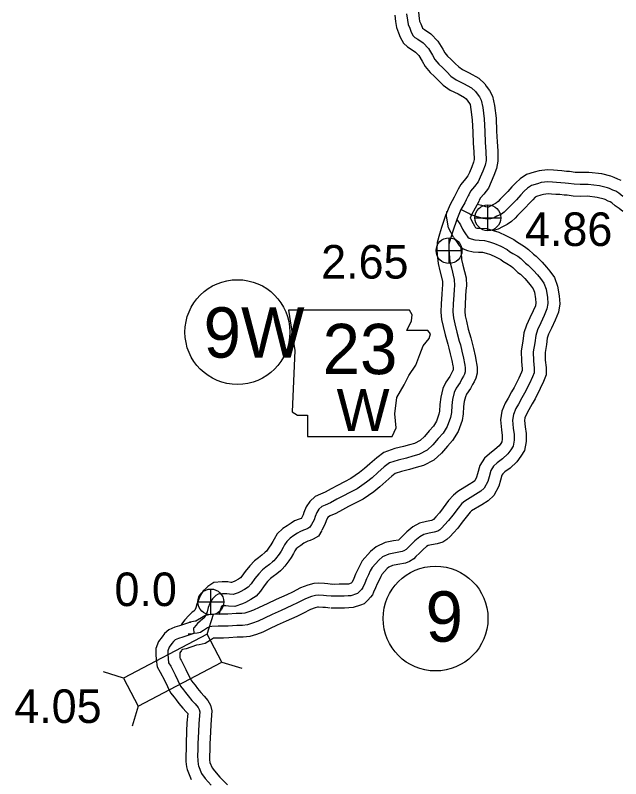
# Model space of a CAD drawing. Extents: x -83719 to 153526, y -11835 to 11446.
# Drawn here: x 8855.3 to 9109.2, y -831.4 to -511.1 of the extents above; entities that cross this region are included whole.
import ezdxf

# ---------------------------------------------------------------- set-up
doc = ezdxf.new("R2010")
doc.units = 0
for name, color, linetype in [('Level 10', 7, 'Continuous'), ('Level 11', 7, 'Continuous'), ('Level 20', 7, 'Continuous'), ('Level 21', 7, 'Continuous'), ('Level 25', 7, 'Continuous'), ('Level 26', 7, 'Continuous'), ('Level 27', 7, 'Continuous'), ('Level 58', 7, 'Continuous'), ('Level 59', 7, 'Continuous')]:
    doc.layers.add(name, color=color, linetype=linetype)

msp = doc.modelspace()

# ---------------------------------------------------------------- linework, layer by layer
at = {"layer": 'Level 10'}
for points in [[(9014.47, -511.06), (9014.81, -513.74), (9015.15, -516.24), (9016.08, -518.41), (9016.77, -520.2), (9018.13, -522.74), (9019.82, -524.29), (9021.3, -525.29), (9023.15, -526.54), (9024.56, -527.98), (9025.93, -530.35), (9027.23, -532.57), (9029.32, -535.03), (9031.11, -536.74), (9032.83, -538.38), (9034.76, -540.34), (9037.67, -542.49), (9041.07, -544.09), (9043.76, -545.56), (9044.39, -546.16), (9045.77, -548.04), (9046.02, -548.49), (9046.43, -550.54), (9046.97, -554.98), (9047.19, -560.07), (9047.41, -564.78), (9047.66, -568.38), (9047.73, -571.52), (9047.52, -572.63), (9046.75, -574.61), (9045.74, -577.03), (9045.14, -578.42), (9044.1, -579.75), (9042.14, -582.01), (9041.07, -583.99), (9040.77, -584.56), (9039.89, -586.32), (9039.38, -587.35), (9037.64, -590.41), (9035.76, -595.01), (9034, -600.09), (9033.17, -602.88), (9032.2, -606.36), (9032.17, -609.28), (9032.29, -611.53), (9032.61, -615.23), (9033.34, -618.23), (9034.41, -622.65), (9034.49, -624.29), (9034.35, -625.69), (9034.19, -628.23), (9033.94, -631.96), (9033.84, -635.68), (9034.11, -638.78), (9034.77, -641.63), (9035.61, -645.21), (9036.7, -649.13), (9037.17, -650.7), (9037.75, -653.17), (9038.4, -655.95), (9038.79, -658.13), (9038.9, -658.69), (9038.98, -659.33), (9038.98, -659.94), (9038.87, -660.18), (9038.24, -661.27), (9037.55, -662.63), (9035.93, -665.04), (9034.61, -667.67), (9033.71, -671.37), (9033.37, -674.37), (9033.23, -677.12), (9032.97, -678.5), (9031.97, -681.38), (9030.67, -683.44), (9028.95, -685.38), (9026.89, -687.81), (9025.1, -689.42), (9022.71, -690.69), (9020.65, -691.27), (9018.09, -692.02), (9014.44, -692.86), (9009.89, -694.46), (9006.91, -696.72), (9004.03, -699.24), (9001.76, -701.27), (8999.65, -702.96), (8996.04, -705.47), (8993.3, -706.88), (8990.38, -708.35), (8987.79, -709.75), (8985.28, -711.14), (8983.32, -711.97), (8981.02, -713.01), (8978.76, -715.1), (8977.33, -717.34), (8976.37, -719.64), (8976, -720.73), (8975.14, -722.3)], [(9024.39, -509.78), (9024.73, -512.44), (9024.88, -513.55), (9025.35, -514.65), (9025.88, -516.05), (9026.11, -516.47), (9026.9, -517.01), (9029.59, -518.82), (9032.59, -521.89), (9034.57, -525.32), (9035.42, -526.76), (9036.6, -528.16), (9038.02, -529.51), (9039.85, -531.26), (9041.33, -532.76), (9042.82, -533.86), (9045.62, -535.17), (9049.67, -537.4), (9052.27, -539.83), (9052.82, -540.74), (9054.21, -542.65), (9055.51, -544.99), (9056.31, -548.94), (9056.95, -554.17), (9057.18, -559.63), (9057.4, -564.2), (9057.65, -567.93), (9057.75, -572.34), (9057.18, -575.37), (9056.03, -578.34), (9054.94, -580.93), (9053.83, -583.55), (9051.82, -586.11), (9050.41, -587.73), (9049.9, -588.69), (9049.67, -589.13), (9048.84, -590.78), (9048.22, -592.03), (9046.66, -594.79), (9046.09, -596.16)], [(8975.23, -722.13), (8975.18, -722.16), (8974.4, -722.43), (8972.38, -723.26), (8970.95, -724.11), (8969.35, -725.23), (8967.48, -726.48), (8965.14, -728.68), (8963.91, -730.84), (8963.32, -731.89), (8962.5, -733.23), (8961.82, -734.28), (8960.59, -735.9), (8960.14, -736.41), (8960, -736.53), (8958.73, -737.6), (8957.24, -738.71), (8955.63, -740.02), (8953.62, -742.05), (8951.71, -744.45), (8950.29, -746.47), (8949.72, -747.12), (8948.85, -747.66), (8947.32, -748.56), (8947.08, -748.66), (8945.96, -749.03), (8945.62, -749.02), (8944.47, -748.85), (8942.06, -748.77), (8938.56, -749.04), (8936.11, -750.75), (8935.37, -751.51), (8934.12, -752.62), (8932.95, -754.43), (8932.2, -756.01), (8931.46, -758.13), (8931.03, -759.73), (8930.62, -760.64), (8930.1, -761.03), (8929.53, -761.47), (8928.12, -762.86), (8926.43, -764.76), (8925, -766.62), (8925.01, -766.97)]]:
    msp.add_lwpolyline(points, dxfattribs=at)
at = {"layer": 'Level 11'}
for points in [[(9109.43, -580.41), (9107.99, -579.85), (9106.49, -579.09), (9105.03, -578.62), (9101.25, -577.65), (9095.8, -576.99), (9092.29, -577.04), (9090.13, -576.97), (9087.79, -576.65), (9086.44, -576.56), (9084.55, -576.32), (9082.67, -576.26), (9081.05, -576.11), (9078.57, -575.95), (9074.98, -576.35), (9072.97, -576.91), (9069.68, -577.88), (9067.02, -579.64), (9065.28, -581.36), (9063.61, -583.01), (9061.86, -585.05), (9060.43, -586.47), (9058.62, -588.29), (9057.78, -589.24), (9057.19, -589.8), (9056.76, -590.09), (9055.01, -590.85), (9053.83, -591.55), (9053.83, -591.55), (9053.49, -591.59), (9052.61, -591.47), (9050.93, -590.92), (9050.31, -590.77), (9049.06, -590.39)], [(9110.13, -593.36), (9108.52, -592.13), (9106.97, -590.98), (9105.53, -589.79), (9104.88, -589.37), (9103.92, -589), (9102.69, -588.37), (9102.28, -588.24), (9099.4, -587.5), (9095.27, -587), (9092.19, -587.04), (9089.29, -586.94), (9086.77, -586.61), (9085.46, -586.51), (9083.76, -586.3), (9082.04, -586.24), (9080.26, -586.08), (9078.82, -585.98), (9076.89, -586.2), (9075.71, -586.53), (9073.95, -587.05), (9073.35, -587.44), (9072.31, -588.47), (9070.94, -589.83), (9069.18, -591.87), (9067.5, -593.54), (9065.92, -595.13), (9064.98, -596.2), (9063.45, -597.65), (9061.56, -598.9), (9059.59, -599.76), (9057.85, -600.81), (9055.81, -601.39)], [(9039.05, -604.12), (9036.94, -600.28), (9036.19, -595.32), (9036.28, -593.35)], [(9046.09, -596.16), (9046.25, -596.39), (9047.32, -598.37), (9047.84, -599.34), (9048.24, -599.92), (9048.48, -600.27), (9048.83, -600.35), (9050.13, -600.42), (9052.9, -600.58), (9055.67, -601.34), (9058.08, -602.1), (9061.09, -603.41), (9064.4, -605.17), (9065.46, -606), (9066.59, -606.67), (9068.86, -608.04), (9070.54, -609.31), (9072.61, -611.29), (9073.71, -612.11), (9076.3, -614.69), (9078.07, -616.74), (9079.54, -618.46), (9081.5, -621.15), (9082.76, -624.78), (9083.45, -628.83), (9083.68, -632.16), (9083.11, -635.67), (9081.73, -639.04), (9080.22, -642.28), (9079.01, -644.83), (9078.45, -646.57), (9078.08, -649.25), (9077.53, -652.6), (9077.6, -655.77), (9077.92, -658.85), (9077.93, -661.99), (9076.87, -664.68), (9075.5, -667.7), (9073.35, -671.98), (9072.11, -674.13), (9070.65, -676.64), (9069.79, -678.17), (9069.07, -679.94), (9068.88, -681.15), (9069.15, -683.7), (9069.56, -686.59), (9069.58, -689.84), (9068.83, -693.63), (9067.37, -696.11), (9065.69, -698.5), (9062.8, -701.04), (9060.58, -702.7), (9059.78, -703.45), (9059.36, -704.1), (9058.85, -706.12), (9058.09, -708.63), (9056, -712.62), (9053.59, -714.78), (9050.98, -716.44), (9046.69, -719.03), (9046.09, -719.53), (9044.91, -720.92), (9042.79, -723.82), (9040.88, -726.26), (9039.07, -728.28), (9037.76, -729.71), (9036.35, -730.98), (9034.57, -732.09), (9032.28, -732.8), (9029.88, -733.28), (9028.47, -733.59), (9027.76, -734), (9026.31, -735.19), (9024.78, -736.77), (9023.36, -738.14), (9022.39, -739.07), (9020.64, -740.25), (9019, -740.95), (9015.68, -741.48), (9013.54, -741.92), (9012.01, -742.61), (9011.27, -743.24), (9009.07, -745.68), (9008.65, -746.5), (9007.86, -748.03), (9007.14, -749.56), (9006.43, -751.33), (9005.59, -753.18), (9005.11, -754.21), (9004.3, -755.26), (9003.15, -756.55), (9001.56, -758.01), (9000.04, -758.59), (8997, -759.61), (8995.17, -759.72), (8993.4, -759.8), (8991.27, -759.81), (8989.25, -759.85), (8987.72, -759.82)], [(9039.05, -604.12), (9039.27, -604.53), (9040.02, -605.62), (9041.5, -607.73), (9042.09, -608.17)], [(9042.18, -608.51), (9042.17, -609.07), (9042.26, -610.82), (9042.51, -613.6), (9043.06, -615.86), (9044.36, -621.24), (9044.51, -624.54), (9044.32, -626.48), (9044.17, -628.88), (9043.93, -632.43), (9043.85, -635.38), (9044.01, -637.22), (9044.51, -639.37), (9045.29, -642.73), (9046.3, -646.34), (9046.84, -648.11), (9047.49, -650.9), (9048.19, -653.92), (9048.62, -656.28), (9048.78, -657.12), (9048.98, -658.68), (9048.99, -661.29), (9048.43, -663.35), (9047.72, -664.84), (9047.03, -666.03), (9046.2, -667.69), (9044.58, -670.09), (9044.06, -671.14), (9043.58, -673.12), (9043.34, -675.19), (9043.18, -678.32), (9042.66, -681.08), (9041.04, -685.75), (9038.7, -689.45), (9036.51, -691.93), (9034.08, -694.79), (9030.89, -697.67), (9026.44, -700.04), (9023.39, -700.88), (9020.63, -701.69), (9017.24, -702.48), (9014.68, -703.38), (9013.22, -704.48), (9010.66, -706.72), (9008.23, -708.91), (9005.63, -710.98), (9001.21, -714.05), (8997.84, -715.79), (8995, -717.22), (8992.6, -718.52), (8989.67, -720.15), (8987.32, -721.14), (8986.62, -721.45), (8986.5, -721.57), (8986.22, -722), (8985.72, -723.19), (8985.18, -724.77), (8983.92, -727.08)], [(9042.09, -608.17), (9043.21, -609), (9044.97, -609.7), (9047.36, -610.29), (9049.59, -610.41), (9051.28, -610.5), (9052.83, -610.93), (9054.56, -611.48), (9056.75, -612.42), (9058.91, -613.57), (9059.79, -614.27), (9061.46, -615.26), (9063.26, -616.34), (9064.04, -616.93), (9066.12, -618.93), (9067.16, -619.71), (9068.98, -621.52), (9070.49, -623.26), (9071.69, -624.66), (9072.54, -625.83), (9073.04, -627.27), (9073.51, -630.03), (9073.63, -631.7), (9073.42, -632.93), (9072.56, -635.04), (9071.17, -638.02), (9069.68, -641.15), (9068.66, -644.36), (9068.2, -647.76), (9067.52, -651.89), (9067.61, -656.39), (9067.92, -659.39), (9067.93, -660.12), (9067.67, -660.77), (9066.48, -663.37), (9064.54, -667.25), (9063.46, -669.11), (9061.96, -671.69), (9060.76, -673.84), (9059.38, -677.22), (9058.8, -680.88), (9059.22, -684.94), (9059.56, -687.32), (9059.57, -688.88), (9059.34, -690.03), (9058.95, -690.69), (9058.19, -691.78), (9056.5, -693.27), (9054.14, -695.03), (9052.09, -696.96), (9050.07, -700), (9049.21, -703.45), (9048.79, -704.82), (9047.98, -706.38), (9047.54, -706.78), (9045.7, -707.94), (9040.9, -710.85), (9039.05, -712.37), (9037.05, -714.73), (9034.81, -717.79), (9033.21, -719.83), (9031.65, -721.57), (9030.7, -722.61), (9030.35, -722.93), (9029.81, -723.09), (9027.83, -723.49), (9024.84, -724.14), (9022.04, -725.75), (9019.51, -727.84), (9017.72, -729.68), (9016.43, -730.93), (9016.08, -731.27), (9016.03, -731.3), (9013.88, -731.64), (9010.44, -732.35), (9006.59, -734.09), (9004.28, -736.07), (9000.79, -739.93), (8999.76, -741.92), (8998.9, -743.6), (8997.97, -745.55), (8997.23, -747.39), (8996.52, -748.96), (8996.19, -749.33), (8995.07, -749.71), (8994.63, -749.74), (8993.15, -749.8), (8991.15, -749.81), (8989.24, -749.85), (8987.91, -749.83)], [(8983.87, -727.18), (8982.49, -729.58), (8980.2, -730.86), (8978.91, -731.45), (8977.96, -731.78), (8976.86, -732.23), (8976.37, -732.52), (8974.99, -733.49), (8973.74, -734.32), (8973.09, -734.93), (8972.6, -735.79), (8971.94, -736.95), (8970.98, -738.55), (8970, -740.04), (8968.33, -742.24), (8967.19, -743.54), (8966.47, -744.15), (8964.95, -745.43), (8963.39, -746.6), (8962.35, -747.44), (8961.11, -748.7), (8959.72, -750.45), (8958.16, -752.65), (8956.28, -754.81), (8954.03, -756.22), (8951.78, -757.53), (8950.56, -758.04), (8947.36, -759.09), (8944.71, -758.99), (8943.6, -758.83), (8942.28, -758.79), (8942.22, -758.79), (8941.79, -759.18), (8941.7, -759.31), (8941.46, -759.81), (8941.02, -761.09), (8940.6, -762.64)], [(8988.3, -749.85), (8986.36, -749.66), (8984.99, -749.52), (8982.45, -749.41), (8980.5, -749.52), (8978, -750.15), (8974.97, -751.3), (8971.49, -753.1), (8969.14, -754.19), (8964.7, -756.21), (8960.89, -757.97), (8957.63, -759.49), (8955.21, -760.62), (8953.18, -761.39), (8951.56, -761.91), (8950.3, -762.06), (8947.94, -762.07), (8944.37, -762.36), (8942.51, -762.39), (8940.26, -762.37), (8936.98, -762.51), (8934.85, -763.01), (8933.36, -763.84), (8931.71, -764.92), (8931.01, -765.29), (8930.66, -765.36), (8929.37, -765.57), (8928.4, -765.71), (8928.82, -765.68)], [(8987.33, -759.8), (8985.35, -759.61), (8984.26, -759.49), (8982.53, -759.42), (8982.02, -759.45), (8981, -759.7), (8979.05, -760.44), (8975.9, -762.08), (8973.32, -763.27), (8968.87, -765.3), (8965.11, -767.04), (8961.86, -768.55), (8959.1, -769.84), (8956.49, -770.83), (8953.72, -771.73), (8950.92, -772.06), (8948.36, -772.07), (8944.87, -772.35), (8942.55, -772.4), (8940.41, -772.37), (8938.46, -772.45), (8936.8, -773.54), (8936.03, -773.95), (8934.86, -774.72), (8932.47, -775.2), (8931.35, -775.38)], [(8928.82, -765.68), (8924.1, -767.27), (8922.13, -767.78), (8919.62, -768.91), (8917.82, -770.4), (8916.83, -771.87), (8915.41, -773.84), (8914.28, -776.8), (8914.29, -779.25), (8914.38, -781.33), (8914.74, -784.46), (8916.11, -786.66), (8917.92, -790.1), (8920.35, -795.3), (8921.97, -797.24), (8922.73, -798.25), (8923.91, -799.81), (8925.62, -801.83), (8926.98, -803.35), (8927.6, -804.07), (8927.27, -807.97), (8927.12, -811.48), (8926.9, -816.57), (8926.91, -819.07), (8926.76, -821.71), (8926.81, -824.13), (8927.08, -826.4), (8927.37, -827.52), (8928.98, -831.75)], [(8931.35, -775.38), (8926.93, -776.87), (8925.45, -777.25), (8925.19, -777.37), (8925.04, -777.59), (8924.29, -778.62), (8924.29, -779.02), (8924.36, -780.56), (8924.42, -781.09), (8924.79, -781.68), (8926.87, -785.64), (8928.87, -789.9), (8929.79, -791.02), (8930.7, -792.21), (8931.73, -793.57), (8933.17, -795.28), (8934.49, -796.75), (8936.11, -798.62), (8937.14, -800.53), (8937.73, -802.91), (8937.26, -808.6), (8937.11, -811.91), (8936.9, -816.76), (8936.92, -819.34), (8936.76, -821.9), (8936.8, -823.42), (8936.93, -824.53), (8937.8, -826.8), (8938.83, -828.13), (8941.09, -830.72), (8944.23, -833.97)]]:
    msp.add_lwpolyline(points, dxfattribs=at)
at = {"layer": 'Level 20'}
for p, q in [((8935.77, -770.77), (8938.37, -762.37)), ((8941.92, -782.45), (8950.32, -785.06)), ((8900.73, -789.22), (8892.32, -786.61)), ((8906.88, -800.9), (8904.27, -809.3))]:
    msp.add_line(p, q, dxfattribs=at)
msp.add_lwpolyline([(8906.88, -800.9), (8941.92, -782.45), (8935.77, -770.77), (8900.73, -789.22)], close=True, dxfattribs=at)
at = {"layer": 'Level 21'}
msp.add_lwpolyline([(8969.94, -634.81), (8972.47, -651.73), (8971.35, -677.39), (8973.6, -678.8), (8977.83, -678.8), (8977.83, -687.82), (9013.36, -687.82), (9015.05, -684.16), (9014.49, -678.24), (9015.33, -671.47), (9018.43, -666.11), (9020.41, -662.16), (9023.23, -657.94), (9024.92, -653.42), (9026.33, -649.76), (9028.87, -646.66), (9029.43, -644.68), (9028.3, -643.27), (9019.56, -643.27), (9021.54, -639.33), (9021.82, -636.79), (9020.65, -634.84)], close=True, dxfattribs=at)
at = {"layer": 'Level 26'}
for p, q in [((9053.49, -601.44), (9053.49, -590.61)), ((9048.07, -596.03), (9058.9, -596.03)), ((9037.21, -615.24), (9037.21, -604.41)), ((9031.79, -609.83), (9042.62, -609.83)), ((8937.3, -762.64), (8937.3, -751.81)), ((8931.88, -757.23), (8942.71, -757.23))]:
    msp.add_line(p, q, dxfattribs=at)
for centre in [(9053.49, -596.03), (9037.21, -609.83), (8937.3, -757.23)]:
    msp.add_circle(centre, 5.42, dxfattribs=at)
at = {"layer": 'Level 27'}
for centre in [(8948.45, -644), (9031.56, -764.2)]:
    msp.add_circle(centre, 22, dxfattribs=at)
at = {"layer": 'Level 59'}
for points in [[(9019.43, -510.42), (9019.77, -513.09), (9020.01, -514.89), (9020.72, -516.53), (9021.32, -518.13), (9022.13, -519.62), (9022.93, -520.36), (9024.1, -521.15), (9026.37, -522.68), (9028.57, -524.94), (9030.25, -527.83), (9031.32, -529.67), (9032.96, -531.59), (9034.57, -533.12), (9036.34, -534.82), (9038.04, -536.55), (9040.24, -538.17), (9043.34, -539.63), (9046.71, -541.48), (9048.35, -543.01), (9048.65, -543.51), (9049.99, -545.34), (9050.76, -546.74), (9051.37, -549.74), (9051.96, -554.58), (9052.18, -559.85), (9052.4, -564.49), (9052.65, -568.16), (9052.74, -571.93), (9052.35, -574), (9051.39, -576.47), (9050.34, -578.98), (9049.48, -580.99), (9047.96, -582.93), (9046.27, -584.87), (9045.48, -586.34), (9045.22, -586.85), (9044.36, -588.55), (9043.8, -589.69), (9042.15, -592.6), (9040.44, -596.78), (9038.76, -601.62), (9037.98, -604.26), (9037.19, -607.07), (9037.17, -609.17), (9037.28, -611.17), (9037.56, -614.41), (9038.2, -617.04), (9039.39, -621.95), (9039.5, -624.42), (9039.34, -626.08), (9039.18, -628.56), (9038.93, -632.19), (9038.85, -635.53), (9039.06, -638), (9039.64, -640.5), (9040.45, -643.97), (9041.5, -647.74), (9042.01, -649.4), (9042.62, -652.04), (9043.29, -654.94), (9043.7, -657.2), (9043.84, -657.91), (9043.98, -659.01), (9043.98, -660.64), (9043.72, -661.61), (9043.29, -662.51), (9042.63, -663.65), (9041.88, -665.16), (9040.26, -667.57), (9039.33, -669.4), (9038.65, -672.24), (9038.36, -674.78), (9038.21, -677.72), (9037.82, -679.79), (9036.5, -683.57), (9034.69, -686.45), (9032.73, -688.66), (9030.48, -691.3), (9028, -693.55), (9024.58, -695.36), (9022.02, -696.08), (9019.36, -696.86), (9015.84, -697.67), (9012.29, -698.92), (9010.06, -700.6), (9007.35, -702.98), (9004.99, -705.09), (9002.64, -706.97), (8998.63, -709.76), (8995.57, -711.34), (8992.69, -712.79), (8990.2, -714.13), (8987.48, -715.64), (8985.32, -716.55), (8983.82, -717.23), (8982.63, -718.33), (8981.77, -719.67), (8981.05, -721.41), (8980.59, -722.75), (8979.53, -724.69)], [(9110.06, -587.04), (9108.49, -585.75), (9107.15, -584.89), (9105.96, -584.42), (9104.59, -583.73), (9103.66, -583.43), (9100.32, -582.58), (9095.53, -582), (9092.24, -582.04), (9089.71, -581.95), (9087.28, -581.63), (9085.95, -581.54), (9084.15, -581.31), (9082.35, -581.25), (9080.66, -581.09), (9078.69, -580.97), (9075.93, -581.28), (9074.34, -581.72), (9071.81, -582.46), (9070.19, -583.54), (9068.8, -584.91), (9067.27, -586.42), (9065.52, -588.46), (9063.96, -590), (9062.27, -591.71), (9061.38, -592.72), (9060.32, -593.72), (9059.16, -594.5), (9057.3, -595.31), (9055.84, -596.18), (9054.78, -596.48), (9053.41, -596.62), (9051.48, -596.36), (9049.58, -595.74), (9049.02, -595.61), (9047.28, -595.08), (9046.42, -594.75), (9045.48, -594.22), (9044.72, -593.79), (9043.85, -593.33), (9043.22, -593.06), (9042.15, -592.6)], [(9040.44, -596.78), (9041.98, -599.01), (9042.92, -600.74), (9043.56, -601.94), (9044.13, -602.77), (9045.13, -604.2), (9045.66, -604.6), (9046.5, -604.93), (9048.1, -605.32), (9049.86, -605.42), (9052.09, -605.54), (9054.25, -606.13), (9056.32, -606.79), (9058.92, -607.91), (9061.65, -609.37), (9062.62, -610.13), (9064.02, -610.96), (9066.06, -612.19), (9067.29, -613.12), (9069.36, -615.11), (9070.43, -615.91), (9072.64, -618.1), (9074.28, -620), (9075.61, -621.56), (9077.02, -623.49), (9077.9, -626.02), (9078.48, -629.43), (9078.65, -631.93), (9078.27, -634.3), (9077.15, -637.04), (9075.7, -640.15), (9074.35, -642.99), (9073.56, -645.47), (9073.14, -648.51), (9072.52, -652.25), (9072.61, -656.08), (9072.92, -659.12), (9072.93, -661.05), (9072.27, -662.73), (9070.99, -665.54), (9068.94, -669.62), (9067.79, -671.62), (9066.3, -674.17), (9065.28, -676.01), (9064.23, -678.58), (9063.84, -681.02), (9064.18, -684.32), (9064.56, -686.96), (9064.57, -689.36), (9064.08, -691.83), (9063.16, -693.4), (9061.94, -695.14), (9059.65, -697.15), (9057.36, -698.87), (9055.94, -700.21), (9054.72, -702.05), (9054.03, -704.79), (9053.44, -706.73), (9051.99, -709.5), (9050.56, -710.78), (9048.34, -712.19), (9043.79, -714.94), (9042.57, -715.95), (9040.98, -717.82), (9038.8, -720.8), (9037.04, -723.05), (9035.36, -724.92), (9034.23, -726.16), (9033.34, -726.97), (9032.47, -727.51), (9031.04, -727.95), (9028.85, -728.39), (9026.66, -728.86), (9024.9, -729.87), (9022.91, -731.52), (9021.25, -733.23), (9019.9, -734.53), (9019.23, -735.17), (9018.24, -735.84), (9017.61, -736.11), (9014.78, -736.56), (9011.99, -737.14), (9009.3, -738.35), (9007.78, -739.66), (9004.93, -742.81), (9004.2, -744.21), (9003.38, -745.82), (9002.56, -747.55), (9001.83, -749.36), (9001.04, -751.1), (9000.81, -751.6), (9000.45, -752.07), (8999.59, -753.04), (8998.89, -753.68), (8998.36, -753.88), (8996.03, -754.66), (8994.9, -754.73), (8993.27, -754.8), (8991.21, -754.81), (8989.25, -754.85), (8987.82, -754.82)], [(8979.53, -724.69), (8978.84, -725.89), (8977.94, -726.4), (8977.05, -726.8), (8976.18, -727.11), (8974.62, -727.75), (8973.66, -728.32), (8972.17, -729.36), (8970.61, -730.4), (8969.12, -731.81), (8968.26, -733.31), (8967.63, -734.42), (8966.74, -735.89), (8965.91, -737.16), (8964.46, -739.07), (8963.66, -739.97), (8963.23, -740.34), (8961.84, -741.52), (8960.32, -742.66), (8958.99, -743.73), (8957.37, -745.37), (8955.71, -747.45), (8954.23, -749.56), (8953, -750.96), (8951.44, -751.94), (8949.55, -753.05), (8948.82, -753.35), (8946.66, -754.06), (8945.16, -754), (8944.03, -753.84), (8942.17, -753.78), (8940.31, -753.92), (8939.34, -754.59), (8938.81, -755.13), (8937.95, -755.9), (8937.33, -756.87), (8936.83, -757.91), (8936.24, -759.61), (8935.75, -761.42), (8934.79, -763.56), (8934.4, -764.06), (8933.14, -765), (8932.84, -765.23), (8931.75, -766.31), (8930.29, -767.95), (8930.06, -768.25), (8930.13, -770.52), (8925.52, -772.07), (8923.79, -772.51), (8922.29, -773.19), (8921.57, -773.79), (8920.94, -774.73), (8919.85, -776.23), (8919.29, -777.7), (8919.29, -779.14), (8919.37, -780.94), (8919.58, -782.78), (8920.45, -784.17), (8922.39, -787.87), (8924.61, -792.6), (8925.88, -794.13), (8926.72, -795.23), (8927.82, -796.69), (8929.39, -798.55), (8930.73, -800.05), (8931.97, -801.48), (8932.44, -802.35), (8932.68, -803.31), (8932.27, -808.29), (8932.11, -811.69), (8931.9, -816.67), (8931.91, -819.2), (8931.76, -821.81), (8931.8, -823.78), (8932.01, -825.48), (8932.15, -826.01), (8933.39, -829.28), (8934.96, -831.31), (8937.4, -834.1)], [(8987.82, -754.82), (8985.85, -754.63), (8984.62, -754.5), (8982.49, -754.41), (8981.26, -754.48), (8979.5, -754.93), (8977.01, -755.87), (8973.69, -757.59), (8971.23, -758.73), (8966.78, -760.75), (8963, -762.5), (8959.75, -764.02), (8957.16, -765.23), (8954.83, -766.11), (8952.64, -766.82), (8950.61, -767.06), (8948.15, -767.07), (8944.62, -767.35), (8942.53, -767.4), (8940.33, -767.37), (8937.67, -767.48), (8936.68, -767.72), (8935.95, -768.12), (8934.25, -769.23), (8933.49, -769.64), (8932.93, -770), (8931.56, -770.28), (8930.13, -770.52), (8928.9, -770.69), (8927.77, -770.76)]]:
    msp.add_lwpolyline(points, dxfattribs=at)

# ---------------------------------------------------------------- texts
at = {"layer": 'Level 21'}
for s, height, p in [('23', 21.12, (8984.16, -661.65)), ('W', 17.6, (8990.05, -685.52))]:
    msp.add_text(s, height=height, dxfattribs=at).set_placement(p)
at = {"layer": 'Level 25'}
for s, p in [('4.86', (9069.07, -607.86)), ('2.65', (8983.57, -621.54)), ('0.0', (8896.87, -758.96))]:
    msp.add_text(s, height=14.08, dxfattribs=at).set_placement(p)
at = {"layer": 'Level 27'}
for s, p in [('9W', (8934.25, -654.72)), ('9', (9027.38, -773.9))]:
    msp.add_text(s, height=21.12, dxfattribs=at).set_placement(p)
at = {"layer": 'Level 58'}
msp.add_text('4.05', height=14.08, dxfattribs=at).set_placement((8854.83, -808))

doc.saveas('drawing.dxf')
